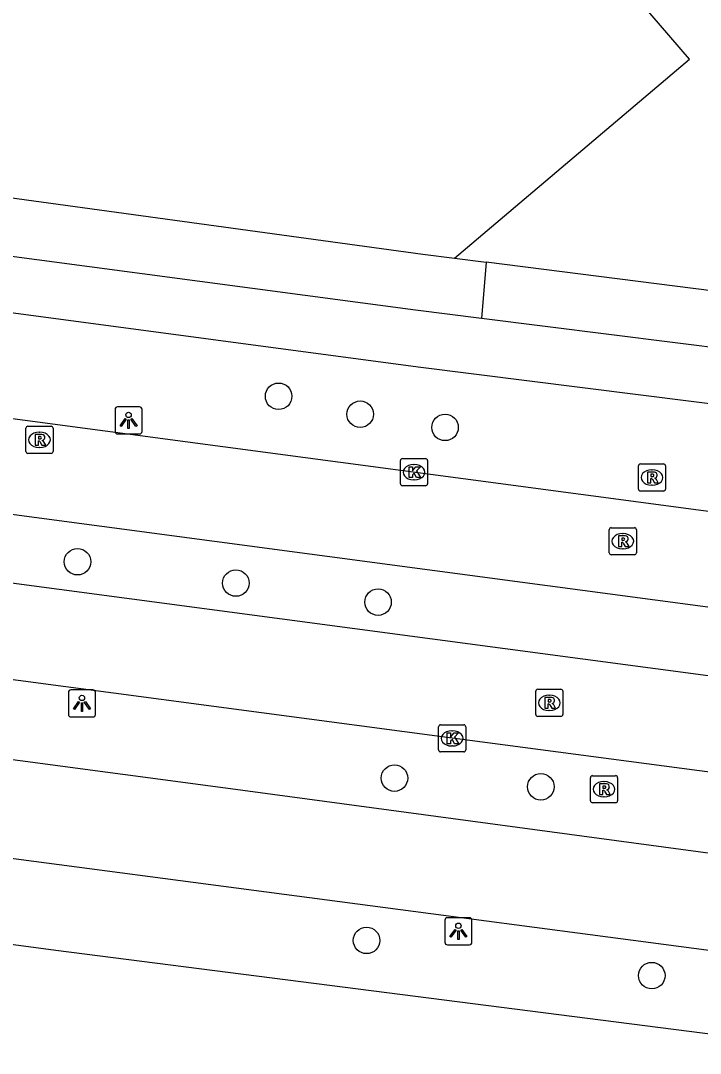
# Model space of a CAD drawing. Extents: x 155888 to 156864, y 383882 to 384671.
# Drawn here: x 156279.83 to 156304.9, y 383947.59 to 383985.65 of the extents above; entities that cross this region are included whole.
import ezdxf

# ---------------------------------------------------------------- set-up
doc = ezdxf.new("R2010")
doc.units = 0
for name, color, linetype in [('IMGEO_Boom', 7, 'Continuous'), ('IMGEO_Fietspad_gesloten', 7, 'Continuous'), ('IMGEO_Groenvoorziening', 7, 'Continuous'), ('IMGEO_Kolk', 7, 'Continuous'), ('IMGEO_Lichtpunt', 7, 'Continuous'), ('IMGEO_Rijbaan_lokaal_gesloten', 7, 'Continuous'), ('IMGEO_Rioolput', 7, 'Continuous'), ('IMGEO_Voetpad_gesloten', 7, 'Continuous'), ('IMGEO_Voetpad_open', 7, 'Continuous')]:
    doc.layers.add(name, color=color, linetype=linetype)

msp = doc.modelspace()

# ---------------------------------------------------------------- linework, layer by layer
at = {"layer": 'IMGEO_Boom'}
for centre in [(156289.347, 383971.801), (156292.354, 383971.141), (156295.482, 383970.656), (156281.931, 383965.705), (156287.77, 383964.919), (156293.012, 383964.217), (156293.617, 383957.731), (156299.015, 383957.409), (156292.59, 383951.749), (156303.105, 383950.45)]:
    msp.add_circle(centre, 0.489, dxfattribs=at)
at = {"layer": 'IMGEO_Fietspad_gesloten'}
for points in [[(156355.356, 383948.3), (156353.825, 383948.5), (156350.172, 383948.959), (156338.567, 383950.525), (156323.65, 383952.522), (156307.823, 383954.602), (156287.382, 383957.354), (156268.441, 383959.872), (156254.921, 383961.665), (156243.285, 383963.219), (156236.368, 383964.123), (156226.69, 383965.478), (156217.655, 383966.653), (156216.347, 383966.84)], [(156256.907, 383957.756), (156311.179, 383950.607)]]:
    msp.add_lwpolyline(points, dxfattribs=at)
at = {"layer": 'IMGEO_Groenvoorziening'}
for points in [[(156234.749, 383984.953), (156264.705, 383981.143), (156294.664, 383977.039), (156295.833, 383976.891)], [(156297.002, 383976.743), (156296.829, 383974.668)]]:
    msp.add_lwpolyline(points, dxfattribs=at)
at = {"layer": 'IMGEO_Kolk'}
for p, q in [((156293.837, 383968.579), (156293.837, 383969.431)), ((156293.912, 383969.505), (156294.764, 383969.505)), ((156294.325, 383969.285), (156294.35, 383969.285)), ((156294.838, 383969.431), (156294.838, 383968.579)), ((156294.348, 383968.725), (156294.323, 383968.725)), ((156294.764, 383968.505), (156293.912, 383968.505)), ((156295.244, 383958.769), (156295.244, 383959.621)), ((156295.319, 383959.695), (156296.171, 383959.695)), ((156295.732, 383959.475), (156295.757, 383959.475)), ((156296.245, 383959.621), (156296.245, 383958.769)), ((156296.171, 383958.695), (156295.319, 383958.695)), ((156295.755, 383958.915), (156295.73, 383958.915))]:
    msp.add_line(p, q, dxfattribs=at)
for points in [[(156293.837, 383968.579), (156293.837, 383969.431)], [(156293.912, 383969.505), (156294.764, 383969.505)], [(156294.838, 383969.431), (156294.838, 383968.579)], [(156294.158, 383969.205), (156294.281, 383969.205), (156294.281, 383969.054), (156294.411, 383969.205), (156294.575, 383969.205), (156294.429, 383969.054), (156294.582, 383968.805), (156294.43, 383968.805), (156294.345, 383968.969), (156294.281, 383968.902), (156294.281, 383968.805), (156294.158, 383968.805), (156294.158, 383969.205)], [(156294.764, 383968.505), (156293.912, 383968.505)], [(156295.244, 383958.769), (156295.244, 383959.621)], [(156295.319, 383959.695), (156296.171, 383959.695)], [(156295.565, 383959.395), (156295.688, 383959.395), (156295.688, 383959.244), (156295.818, 383959.395), (156295.982, 383959.395), (156295.836, 383959.244), (156295.989, 383958.995), (156295.837, 383958.995), (156295.752, 383959.159), (156295.688, 383959.092), (156295.688, 383958.995), (156295.565, 383958.995), (156295.565, 383959.395)], [(156296.245, 383959.621), (156296.245, 383958.769)], [(156296.171, 383958.695), (156295.319, 383958.695)]]:
    msp.add_lwpolyline(points, dxfattribs=at)
for centre, start, end in [((156293.914, 383969.429), 91.552, 178.448), ((156293.914, 383969.429), 91.552, 178.448), ((156294.762, 383969.429), 1.552, 88.448), ((156294.762, 383969.429), 1.552, 88.448), ((156293.914, 383968.581), 181.552, 268.448), ((156293.914, 383968.581), 181.552, 268.448), ((156294.762, 383968.581), 271.552, 358.448), ((156294.762, 383968.581), 271.552, 358.448), ((156295.321, 383959.619), 91.552, 178.448), ((156295.321, 383959.619), 91.552, 178.448), ((156296.169, 383959.619), 1.552, 88.448), ((156296.169, 383959.619), 1.552, 88.448), ((156295.321, 383958.771), 181.552, 268.448), ((156295.321, 383958.771), 181.552, 268.448), ((156296.169, 383958.771), 271.552, 358.448), ((156296.169, 383958.771), 271.552, 358.448)]:
    msp.add_arc(centre, 0.0765, start, end, dxfattribs=at)
for centre, major_axis, ratio, start_param, end_param in [((156294.324, 383969.005), (-0.387, 0.002), 0.722429, 4.712389, 7.853982), ((156294.349, 383969.005), (-0.39, 0.002), 0.717154, 1.570796, 4.712389), ((156295.731, 383959.195), (-0.387, 0.002), 0.722429, 4.712389, 7.853982), ((156295.756, 383959.195), (-0.39, 0.002), 0.717154, 1.570796, 4.712389)]:
    msp.add_ellipse(centre, major_axis=major_axis, ratio=ratio, start_param=start_param, end_param=end_param, dxfattribs=at)
at = {"layer": 'IMGEO_Lichtpunt'}
for p, q in [((156283.314, 383971.317), (156283.314, 383970.51)), ((156283.314, 383971.317), (156283.314, 383970.51)), ((156284.216, 383971.412), (156283.408, 383971.412)), ((156284.216, 383971.412), (156283.408, 383971.412)), ((156284.31, 383970.51), (156284.31, 383971.317)), ((156284.31, 383970.51), (156284.31, 383971.317)), ((156283.408, 383970.416), (156284.216, 383970.416)), ((156283.408, 383970.416), (156284.216, 383970.416)), ((156282.498, 383960.982), (156281.69, 383960.982)), ((156282.498, 383960.982), (156281.69, 383960.982)), ((156281.596, 383960.887), (156281.596, 383960.08)), ((156281.596, 383960.887), (156281.596, 383960.08)), ((156282.592, 383960.08), (156282.592, 383960.887)), ((156282.592, 383960.08), (156282.592, 383960.887)), ((156281.69, 383959.986), (156282.498, 383959.986)), ((156281.69, 383959.986), (156282.498, 383959.986)), ((156296.379, 383952.584), (156295.571, 383952.584)), ((156296.379, 383952.584), (156295.571, 383952.584)), ((156295.477, 383952.489), (156295.477, 383951.682)), ((156295.477, 383952.489), (156295.477, 383951.682)), ((156296.473, 383951.682), (156296.473, 383952.489)), ((156296.473, 383951.682), (156296.473, 383952.489)), ((156295.571, 383951.588), (156296.379, 383951.588)), ((156295.571, 383951.588), (156296.379, 383951.588))]:
    msp.add_line(p, q, dxfattribs=at)
for points in [[(156283.688, 383970.981), (156283.727, 383970.953), (156283.539, 383970.691), (156283.501, 383970.718), (156283.688, 383970.981)], [(156283.79, 383970.933), (156283.837, 383970.933), (156283.837, 383970.611), (156283.79, 383970.611), (156283.79, 383970.933)], [(156283.9, 383970.953), (156283.938, 383970.98), (156284.125, 383970.718), (156284.086, 383970.69), (156283.9, 383970.953)], [(156281.97, 383960.551), (156282.009, 383960.523), (156281.821, 383960.261), (156281.783, 383960.288), (156281.97, 383960.551)], [(156282.182, 383960.523), (156282.22, 383960.55), (156282.407, 383960.288), (156282.368, 383960.26), (156282.182, 383960.523)], [(156282.072, 383960.503), (156282.119, 383960.503), (156282.119, 383960.181), (156282.072, 383960.181), (156282.072, 383960.503)], [(156295.851, 383952.153), (156295.89, 383952.125), (156295.702, 383951.863), (156295.664, 383951.89), (156295.851, 383952.153)], [(156296.063, 383952.125), (156296.101, 383952.152), (156296.288, 383951.89), (156296.249, 383951.862), (156296.063, 383952.125)], [(156295.953, 383952.105), (156296, 383952.105), (156296, 383951.783), (156295.953, 383951.783), (156295.953, 383952.105)]]:
    msp.add_lwpolyline(points, dxfattribs=at)
for centre in [(156283.813, 383971.115), (156282.095, 383960.685), (156295.976, 383952.287)]:
    msp.add_circle(centre, 0.0994, dxfattribs=at)
for centre, start, end in [((156283.408, 383971.317), 90, 180), ((156283.408, 383971.317), 90, 180), ((156284.216, 383971.317), 0, 90), ((156284.216, 383971.317), 0, 90), ((156283.408, 383970.51), 180, 270), ((156283.408, 383970.51), 180, 270), ((156284.216, 383970.51), 270, 0), ((156284.216, 383970.51), 270, 360), ((156281.69, 383960.887), 90, 180), ((156281.69, 383960.887), 90, 180), ((156282.498, 383960.887), 0, 90), ((156282.498, 383960.887), 0, 90), ((156281.69, 383960.08), 180, 270), ((156281.69, 383960.08), 180, 270), ((156282.498, 383960.08), 270, 0), ((156282.498, 383960.08), 270, 360), ((156295.571, 383952.489), 90, 180), ((156295.571, 383952.489), 90, 180), ((156296.379, 383952.489), 0, 90), ((156296.379, 383952.489), 0, 90), ((156295.571, 383951.682), 180, 270), ((156295.571, 383951.682), 180, 270), ((156296.379, 383951.682), 270, 0), ((156296.379, 383951.682), 270, 360)]:
    msp.add_arc(centre, 0.0946, start, end, dxfattribs=at)
at = {"layer": 'IMGEO_Rijbaan_lokaal_gesloten'}
for points in [[(156344.123, 383962.401), (156335.942, 383963.466), (156238.632, 383976.41), (156227.719, 383977.85), (156227.594, 383977.866)], [(156217.818, 383975.667), (156356.133, 383957.261)], [(156355.813, 383954.767), (156217.591, 383973.143)], [(156343.573, 383952.873), (156339.376, 383953.436), (156318.075, 383956.25), (156295.746, 383959.197), (156274.463, 383962.028), (156254.172, 383964.712), (156232.85, 383967.556), (156217.144, 383969.655)]]:
    msp.add_lwpolyline(points, dxfattribs=at)
at = {"layer": 'IMGEO_Rioolput'}
for p, q in [((156280.027, 383969.772), (156280.027, 383970.624)), ((156280.102, 383970.698), (156280.954, 383970.698)), ((156280.515, 383970.478), (156280.54, 383970.478)), ((156281.028, 383970.624), (156281.028, 383969.772)), ((156280.954, 383969.698), (156280.102, 383969.698)), ((156280.538, 383969.918), (156280.513, 383969.918)), ((156302.688, 383969.309), (156303.54, 383969.309)), ((156302.613, 383968.383), (156302.613, 383969.235)), ((156303.101, 383969.089), (156303.126, 383969.089)), ((156303.614, 383969.235), (156303.614, 383968.383)), ((156303.124, 383968.529), (156303.099, 383968.529)), ((156303.54, 383968.309), (156302.688, 383968.309)), ((156301.537, 383966.034), (156301.537, 383966.886)), ((156301.612, 383966.96), (156302.464, 383966.96)), ((156302.025, 383966.74), (156302.05, 383966.74)), ((156302.538, 383966.886), (156302.538, 383966.034)), ((156302.464, 383965.96), (156301.612, 383965.96)), ((156302.048, 383966.18), (156302.023, 383966.18)), ((156298.827, 383960.077), (156298.827, 383960.929)), ((156298.902, 383961.003), (156299.754, 383961.003)), ((156299.828, 383960.929), (156299.828, 383960.077)), ((156299.315, 383960.783), (156299.34, 383960.783)), ((156299.338, 383960.223), (156299.313, 383960.223)), ((156299.754, 383960.003), (156298.902, 383960.003)), ((156300.845, 383956.894), (156300.845, 383957.746)), ((156300.92, 383957.82), (156301.772, 383957.82)), ((156301.333, 383957.6), (156301.358, 383957.6)), ((156301.846, 383957.746), (156301.846, 383956.894)), ((156301.772, 383956.82), (156300.92, 383956.82)), ((156301.356, 383957.04), (156301.331, 383957.04))]:
    msp.add_line(p, q, dxfattribs=at)
for points in [[(156280.027, 383969.772), (156280.027, 383970.624)], [(156280.102, 383970.698), (156280.954, 383970.698)], [(156281.028, 383970.624), (156281.028, 383969.772)], [(156280.616, 383970.396), (156280.364, 383970.398), (156280.364, 383969.998)], [(156280.364, 383969.998), (156280.488, 383969.998), (156280.488, 383970.16), (156280.499, 383970.16)], [(156280.542, 383970.317), (156280.488, 383970.317), (156280.488, 383970.236)], [(156280.488, 383970.236), (156280.54, 383970.236)], [(156280.546, 383970.131), (156280.617, 383969.998), (156280.757, 383969.998), (156280.692, 383970.124)], [(156280.954, 383969.698), (156280.102, 383969.698)], [(156302.688, 383969.309), (156303.54, 383969.309)], [(156302.613, 383968.383), (156302.613, 383969.235)], [(156303.202, 383969.007), (156302.95, 383969.009), (156302.95, 383968.609)], [(156303.128, 383968.928), (156303.074, 383968.928), (156303.074, 383968.847)], [(156303.614, 383969.235), (156303.614, 383968.383)], [(156302.95, 383968.609), (156303.074, 383968.609), (156303.074, 383968.771), (156303.085, 383968.771)], [(156303.074, 383968.847), (156303.126, 383968.847)], [(156303.132, 383968.742), (156303.203, 383968.609), (156303.343, 383968.609), (156303.278, 383968.735)], [(156303.54, 383968.309), (156302.688, 383968.309)], [(156301.537, 383966.034), (156301.537, 383966.886)], [(156301.612, 383966.96), (156302.464, 383966.96)], [(156302.126, 383966.658), (156301.874, 383966.66), (156301.874, 383966.26)], [(156302.538, 383966.886), (156302.538, 383966.034)], [(156301.874, 383966.26), (156301.998, 383966.26), (156301.998, 383966.422), (156302.009, 383966.422)], [(156302.052, 383966.579), (156301.998, 383966.579), (156301.998, 383966.498)], [(156301.998, 383966.498), (156302.05, 383966.498)], [(156302.056, 383966.393), (156302.127, 383966.26), (156302.267, 383966.26), (156302.202, 383966.386)], [(156302.464, 383965.96), (156301.612, 383965.96)], [(156298.827, 383960.077), (156298.827, 383960.929)], [(156298.902, 383961.003), (156299.754, 383961.003)], [(156299.828, 383960.929), (156299.828, 383960.077)], [(156299.416, 383960.701), (156299.164, 383960.703), (156299.164, 383960.303)], [(156299.342, 383960.622), (156299.288, 383960.622), (156299.288, 383960.541)], [(156299.288, 383960.541), (156299.34, 383960.541)], [(156299.164, 383960.303), (156299.288, 383960.303), (156299.288, 383960.465), (156299.299, 383960.465)], [(156299.346, 383960.436), (156299.417, 383960.303), (156299.557, 383960.303), (156299.492, 383960.429)], [(156299.754, 383960.003), (156298.902, 383960.003)], [(156300.845, 383956.894), (156300.845, 383957.746)], [(156300.92, 383957.82), (156301.772, 383957.82)], [(156301.434, 383957.518), (156301.182, 383957.52), (156301.182, 383957.12)], [(156301.846, 383957.746), (156301.846, 383956.894)], [(156301.182, 383957.12), (156301.306, 383957.12), (156301.306, 383957.282), (156301.317, 383957.282)], [(156301.36, 383957.439), (156301.306, 383957.439), (156301.306, 383957.358)], [(156301.306, 383957.358), (156301.358, 383957.358)], [(156301.364, 383957.253), (156301.435, 383957.12), (156301.575, 383957.12), (156301.51, 383957.246)], [(156301.772, 383956.82), (156300.92, 383956.82)]]:
    msp.add_lwpolyline(points, dxfattribs=at)
for centre, radius, start, end in [((156280.104, 383970.622), 0.0765, 91.552, 178.448), ((156280.104, 383970.622), 0.0765, 91.552, 178.448), ((156280.952, 383970.622), 0.0765, 1.552, 88.448), ((156280.952, 383970.622), 0.0765, 1.552, 88.448), ((156280.498, 383970.107), 0.0533, 26.0293, 88.6989), ((156280.524, 383970.425), 0.19, 274.7715, 282.9687), ((156280.548, 383970.221), 0.0964, 77.0061, 93.1865), ((156280.562, 383970.278), 0.0378, 276.6634, 79.6772), ((156280.615, 383970.286), 0.109, 350.3612, 89.416), ((156280.613, 383970.286), 0.112, 277.5842, 350.9817), ((156280.597, 383970.071), 0.108, 29.5134, 73.7905), ((156280.104, 383969.774), 0.0765, 181.552, 268.448), ((156280.104, 383969.774), 0.0765, 181.552, 268.448), ((156280.952, 383969.774), 0.0765, 271.552, 358.448), ((156280.952, 383969.774), 0.0765, 271.552, 358.448), ((156302.69, 383969.233), 0.0765, 91.552, 178.448), ((156302.69, 383969.233), 0.0765, 91.552, 178.448), ((156303.538, 383969.233), 0.0765, 1.552, 88.448), ((156303.538, 383969.233), 0.0765, 1.552, 88.448), ((156303.134, 383968.832), 0.0964, 77.0061, 93.1865), ((156303.148, 383968.889), 0.0378, 276.6634, 79.6772), ((156303.201, 383968.897), 0.109, 350.3612, 89.416), ((156303.084, 383968.718), 0.0533, 26.0293, 88.6989), ((156303.11, 383969.036), 0.19, 274.7715, 282.9687), ((156303.199, 383968.897), 0.112, 277.5842, 350.9817), ((156303.183, 383968.682), 0.108, 29.5134, 73.7905), ((156302.69, 383968.385), 0.0765, 181.552, 268.448), ((156302.69, 383968.385), 0.0765, 181.552, 268.448), ((156303.538, 383968.385), 0.0765, 271.552, 358.448), ((156303.538, 383968.385), 0.0765, 271.552, 358.448), ((156301.614, 383966.884), 0.0765, 91.552, 178.448), ((156301.614, 383966.884), 0.0765, 91.552, 178.448), ((156302.125, 383966.548), 0.109, 350.3612, 89.416), ((156302.462, 383966.884), 0.0765, 1.552, 88.448), ((156302.462, 383966.884), 0.0765, 1.552, 88.448), ((156302.008, 383966.369), 0.0533, 26.0293, 88.6989), ((156302.034, 383966.687), 0.19, 274.7715, 282.9687), ((156302.058, 383966.483), 0.0964, 77.0061, 93.1865), ((156302.072, 383966.54), 0.0378, 276.6634, 79.6772), ((156302.123, 383966.548), 0.112, 277.5842, 350.9817), ((156302.107, 383966.333), 0.108, 29.5134, 73.7905), ((156301.614, 383966.036), 0.0765, 181.552, 268.448), ((156301.614, 383966.036), 0.0765, 181.552, 268.448), ((156302.462, 383966.036), 0.0765, 271.552, 358.448), ((156302.462, 383966.036), 0.0765, 271.552, 358.448), ((156298.904, 383960.927), 0.0765, 91.552, 178.448), ((156298.904, 383960.927), 0.0765, 91.552, 178.448), ((156299.752, 383960.927), 0.0765, 1.552, 88.448), ((156299.752, 383960.927), 0.0765, 1.552, 88.448), ((156299.324, 383960.73), 0.19, 274.7715, 282.9687), ((156299.348, 383960.526), 0.0964, 77.0061, 93.1865), ((156299.362, 383960.583), 0.0378, 276.6634, 79.6772), ((156299.415, 383960.591), 0.109, 350.3612, 89.416), ((156299.413, 383960.591), 0.112, 277.5842, 350.9817), ((156299.298, 383960.412), 0.0533, 26.0293, 88.6989), ((156299.397, 383960.376), 0.108, 29.5134, 73.7905), ((156298.904, 383960.079), 0.0765, 181.552, 268.448), ((156298.904, 383960.079), 0.0765, 181.552, 268.448), ((156299.752, 383960.079), 0.0765, 271.552, 358.448), ((156299.752, 383960.079), 0.0765, 271.552, 358.448), ((156300.922, 383957.744), 0.0765, 91.552, 178.448), ((156300.922, 383957.744), 0.0765, 91.552, 178.448), ((156301.433, 383957.408), 0.109, 350.3612, 89.416), ((156301.77, 383957.744), 0.0765, 1.552, 88.448), ((156301.77, 383957.744), 0.0765, 1.552, 88.448), ((156301.316, 383957.229), 0.0533, 26.0293, 88.6989), ((156301.342, 383957.547), 0.19, 274.7715, 282.9687), ((156301.366, 383957.343), 0.0964, 77.0061, 93.1865), ((156301.38, 383957.4), 0.0378, 276.6634, 79.6772), ((156301.431, 383957.408), 0.112, 277.5842, 350.9817), ((156301.415, 383957.193), 0.108, 29.5134, 73.7905), ((156300.922, 383956.896), 0.0765, 181.552, 268.448), ((156300.922, 383956.896), 0.0765, 181.552, 268.448), ((156301.77, 383956.896), 0.0765, 271.552, 358.448), ((156301.77, 383956.896), 0.0765, 271.552, 358.448)]:
    msp.add_arc(centre, radius, start, end, dxfattribs=at)
for centre, major_axis, ratio, start_param, end_param in [((156280.514, 383970.198), (-0.387, 0.002), 0.722429, 4.712389, 7.853982), ((156280.539, 383970.198), (-0.39, 0.002), 0.717154, 1.570796, 4.712389), ((156303.1, 383968.809), (-0.387, 0.002), 0.722429, 4.712389, 7.853982), ((156303.125, 383968.809), (-0.39, 0.002), 0.717154, 1.570796, 4.712389), ((156302.024, 383966.46), (-0.387, 0.002), 0.722429, 4.712389, 7.853982), ((156302.049, 383966.46), (-0.39, 0.002), 0.717154, 1.570796, 4.712389), ((156299.314, 383960.503), (-0.387, 0.002), 0.722429, 4.712389, 7.853982), ((156299.339, 383960.503), (-0.39, 0.002), 0.717154, 1.570796, 4.712389), ((156301.332, 383957.32), (-0.387, 0.002), 0.722429, 4.712389, 7.853982), ((156301.357, 383957.32), (-0.39, 0.002), 0.717154, 1.570796, 4.712389)]:
    msp.add_ellipse(centre, major_axis=major_axis, ratio=ratio, start_param=start_param, end_param=end_param, dxfattribs=at)
at = {"layer": 'IMGEO_Voetpad_gesloten'}
for points in [[(156295.833, 383976.891), (156304.5, 383984.231), (156256.372, 384040.069)], [(156295.833, 383976.891), (156297.002, 383976.743)], [(156315.845, 383974.354), (156297.002, 383976.743)], [(156311.179, 383950.607), (156310.829, 383947.586), (156281.131, 383951.374), (156256.443, 383954.67), (156256.907, 383957.756)]]:
    msp.add_lwpolyline(points, dxfattribs=at)
at = {"layer": 'IMGEO_Voetpad_open'}
for points in [[(156296.829, 383974.668), (156294.391, 383974.975), (156264.328, 383978.963), (156234.496, 383982.971)], [(156225.119, 383982.137), (156294.493, 383972.889), (156351.373, 383965.739), (156357.724, 383964.959)], [(156354.199, 383967.489), (156341.428, 383969.061), (156296.829, 383974.668)]]:
    msp.add_lwpolyline(points, dxfattribs=at)

doc.saveas('drawing.dxf')
